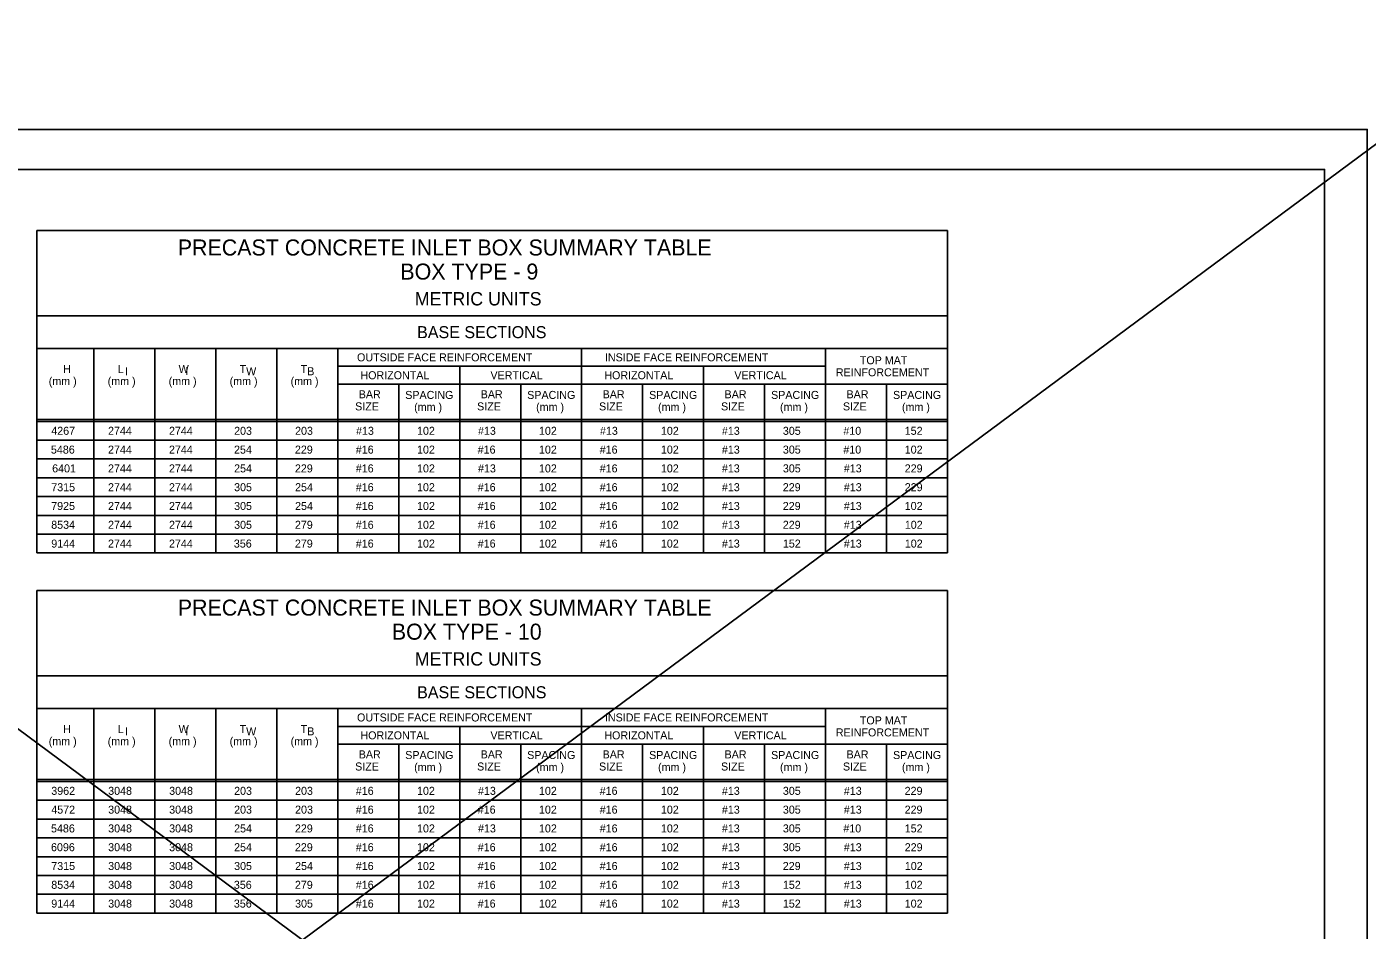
# Model space of a CAD drawing. Extents: x -6420 to 49575, y -4552 to 11624.
# Drawn here: x 41294 to 42943, y 896 to 2006 of the extents above; entities that cross this region are included whole.
import ezdxf

# ---------------------------------------------------------------- set-up
doc = ezdxf.new("R2010")
doc.units = 0
doc.layers.add('1', color=7, linetype='Continuous')
doc.layers.add('4', color=7, linetype='Continuous')

msp = doc.modelspace()

# ---------------------------------------------------------------- linework, layer by layer
at = {"layer": '1'}
for p, q in [((34295.4, 6319.6), (48971.6, -4552.2)), ((48971.6, 6319.6), (34295.4, -4552.2)), ((42426.9, 1755.6), (41306.9, 1755.6)), ((41306.9, 1755.6), (41306.9, 1359.2)), ((42426.9, 1755.6), (42426.9, 1359.2)), ((42426.9, 1650.6), (41306.9, 1650.6)), ((42426.9, 1610.6), (41306.9, 1610.6)), ((41376.9, 1359.2), (41376.9, 1610.6)), ((41451.9, 1610.6), (41451.9, 1359.2)), ((41526.9, 1610.6), (41526.9, 1359.2)), ((41601.9, 1610.6), (41601.9, 1359.2)), ((41676.9, 1610.6), (41676.9, 1359.2)), ((41976.9, 1610.6), (41976.9, 1359.2)), ((42276.9, 1610.6), (42276.9, 1359.2)), ((41676.9, 1588.6), (41976.9, 1588.6)), ((41826.9, 1588.6), (41826.9, 1359.2)), ((41976.9, 1588.6), (42276.9, 1588.6)), ((42126.9, 1588.6), (42126.9, 1359.2)), ((41676.9, 1566.6), (41976.9, 1566.6)), ((41751.9, 1566.6), (41751.9, 1359.2)), ((41901.9, 1566.6), (41901.9, 1359.2)), ((41976.9, 1566.6), (42426.9, 1566.6)), ((42051.9, 1566.6), (42051.9, 1359.2)), ((42201.9, 1566.6), (42201.9, 1359.2)), ((42351.9, 1566.6), (42351.9, 1359.2)), ((41306.9, 1523.4), (42426.9, 1523.4)), ((41306.9, 1520.9), (42426.9, 1520.9)), ((41306.9, 1497.8), (42426.9, 1497.8)), ((41306.9, 1474.7), (42426.9, 1474.7)), ((41306.9, 1451.6), (42426.9, 1451.6)), ((41306.9, 1428.5), (42426.9, 1428.5)), ((41306.9, 1405.4), (42426.9, 1405.4)), ((41306.9, 1382.3), (42426.9, 1382.3)), ((41306.9, 1359.2), (42426.9, 1359.2)), ((42426.9, 1313), (41306.9, 1313)), ((41306.9, 1313), (41306.9, 916.6)), ((42426.9, 1313), (42426.9, 916.6)), ((42426.9, 1208), (41306.9, 1208)), ((42426.9, 1168), (41306.9, 1168)), ((41376.9, 916.6), (41376.9, 1168)), ((41451.9, 1168), (41451.9, 916.6)), ((41526.9, 1168), (41526.9, 916.6)), ((41601.9, 1168), (41601.9, 916.6)), ((41676.9, 1168), (41676.9, 916.6)), ((41976.9, 1168), (41976.9, 916.6)), ((42276.9, 1168), (42276.9, 916.6)), ((41676.9, 1146), (41976.9, 1146)), ((41826.9, 1146), (41826.9, 916.6)), ((41976.9, 1146), (42276.9, 1146)), ((42126.9, 1146), (42126.9, 916.6)), ((41676.9, 1124), (41976.9, 1124)), ((41751.9, 1124), (41751.9, 916.6)), ((41901.9, 1124), (41901.9, 916.6)), ((41976.9, 1124), (42426.9, 1124)), ((42051.9, 1124), (42051.9, 916.6)), ((42201.9, 1124), (42201.9, 916.6)), ((42351.9, 1124), (42351.9, 916.6)), ((41306.9, 1080.8), (42426.9, 1080.8)), ((41306.9, 1078.3), (42426.9, 1078.3)), ((41306.9, 1055.2), (42426.9, 1055.2)), ((41306.9, 1032.1), (42426.9, 1032.1)), ((41306.9, 1009), (42426.9, 1009)), ((41306.9, 985.9), (42426.9, 985.9)), ((41306.9, 962.8), (42426.9, 962.8)), ((41306.9, 939.7), (42426.9, 939.7)), ((41306.9, 916.6), (42426.9, 916.6))]:
    msp.add_line(p, q, dxfattribs=at)
msp.add_lwpolyline([(42890.7, -19.8), (42890.7, 1830.6), (40311.9, 1830.6), (40311.9, -19.8), (42890.7, -19.8), (42890.7, 66.7), (42234.5, 66.7), (42234.5, 278.9), (42890.7, 278.9), (42890.7, 373.9), (42234.5, 373.9), (42234.5, -19.8), (42493, -19.8), (42493, 66.7), (42493, -19.8), (42745.6, -19.8), (42745.6, 66.7), (42745.6, 26.3), (42890.7, 26.3)], dxfattribs=at)
at = {"layer": '4'}
msp.add_lwpolyline([(40184, 1879.8), (42943.2, 1879.8), (42943.2, -69), (40184, -69)], close=True, dxfattribs=at)

# ---------------------------------------------------------------- texts
at = {"layer": '1'}
for s, height, p in [('PRECAST CONCRETE INLET BOX SUMMARY TABLE', 19.685, (41480.1, 1724.8)), ('BOX TYPE - 9', 19.685, (41753.9, 1695.2)), ('METRIC UNITS', 16.404, (41771.6, 1663.4)), ('BASE SECTIONS', 14.764, (41774.5, 1623.2)), ('OUTSIDE FACE REINFORCEMENT', 9.843, (41700.6, 1594.7)), ('INSIDE FACE REINFORCEMENT', 9.843, (42005.5, 1594.7)), ('TOP MAT', 9.84, (42319.1, 1591.1)), ('H', 9.84, (41339.1, 1580.3)), ('L ', 9.84, (41406.2, 1580.3)), ('I', 9.84, (41415.2, 1577.7)), ('W ', 9.84, (41481.2, 1580.3)), ('I', 9.84, (41489.6, 1577.8)), ('T ', 9.84, (41556.2, 1580.3)), ('W', 9.84, (41564.2, 1577.6)), ('T ', 9.84, (41631.2, 1580.3)), ('B', 9.84, (41639.4, 1577.6)), ('REINFORCEMENT', 9.843, (42289.6, 1576.3)), ('(mm )', 9.84, (41321.4, 1565.5)), ('(mm )', 9.84, (41393.9, 1565.5)), ('(mm )', 9.84, (41468.9, 1565.5)), ('(mm )', 9.84, (41543.9, 1565.5)), ('(mm )', 9.84, (41618.9, 1565.5)), ('HORIZONTAL', 9.84, (41704.8, 1572.7)), ('VERTICAL', 9.84, (41864.7, 1572.7)), ('HORIZONTAL', 9.84, (42004.8, 1572.7)), ('VERTICAL', 9.84, (42164.7, 1572.7)), ('BAR', 9.84, (41702.7, 1549.3)), ('SPACING', 9.84, (41759.9, 1548.5)), ('BAR', 9.84, (41852.7, 1549.3)), ('SPACING', 9.84, (41909.9, 1548.5)), ('BAR', 9.84, (42002.7, 1549.3)), ('SPACING', 9.84, (42059.9, 1548.5)), ('BAR', 9.84, (42152.7, 1549.3)), ('SPACING', 9.84, (42209.9, 1548.5)), ('BAR', 9.84, (42302.7, 1549.3)), ('SPACING', 9.84, (42359.9, 1548.5)), ('SIZE', 9.84, (41698.3, 1534.4)), ('(mm )', 9.84, (41770.9, 1533.7)), ('SIZE', 9.84, (41848.3, 1534.4)), ('(mm )', 9.84, (41920.9, 1533.7)), ('SIZE', 9.84, (41998.3, 1534.4)), ('(mm )', 9.84, (42070.9, 1533.7)), ('SIZE', 9.84, (42148.3, 1534.4)), ('(mm )', 9.84, (42220.9, 1533.7)), ('SIZE', 9.84, (42298.3, 1534.4)), ('(mm )', 9.84, (42370.9, 1533.7)), ('4267', 9.84, (41324.5, 1504.4)), ('2744', 9.84, (41394.3, 1504.4)), ('2744', 9.84, (41469.3, 1504.4)), ('203', 9.84, (41549.4, 1504.4)), ('203', 9.84, (41624.4, 1504.4)), ('#13', 9.84, (41699.4, 1504.4)), ('102', 9.84, (41774.4, 1504.4)), ('#13', 9.84, (41849.4, 1504.4)), ('102', 9.84, (41924.4, 1504.4)), ('#13', 9.84, (41999.4, 1504.4)), ('102', 9.84, (42074.4, 1504.4)), ('#13', 9.84, (42149.4, 1504.4)), ('305', 9.84, (42224.4, 1504.4)), ('#10', 9.84, (42298.8, 1504.4)), ('152', 9.84, (42374.3, 1504.4)), ('5486', 9.84, (41324.1, 1481.3)), ('2744', 9.84, (41394.3, 1481.3)), ('2744', 9.84, (41469.3, 1481.3)), ('254', 9.84, (41549.3, 1481.3)), ('229', 9.84, (41624.2, 1481.3)), ('#16', 9.84, (41699.1, 1481.3)), ('102', 9.84, (41774.4, 1481.3)), ('#16', 9.84, (41849, 1481.3)), ('102', 9.84, (41924.4, 1481.3)), ('#16', 9.84, (41999.1, 1481.3)), ('102', 9.84, (42074.4, 1481.3)), ('#13', 9.84, (42149.4, 1481.3)), ('305', 9.84, (42224.4, 1481.3)), ('#10', 9.84, (42298.8, 1481.3)), ('102', 9.84, (42374.3, 1481.3)), ('6401', 9.84, (41325.6, 1458.2)), ('2744', 9.84, (41394.3, 1458.2)), ('2744', 9.84, (41469.3, 1458.2)), ('254', 9.84, (41549.4, 1458.2)), ('229', 9.84, (41624.2, 1458.2)), ('#16', 9.84, (41699.1, 1458.2)), ('102', 9.84, (41774.4, 1458.2)), ('#13', 9.84, (41849.4, 1458.2)), ('102', 9.84, (41924.4, 1458.2)), ('#16', 9.84, (41999.1, 1458.2)), ('102', 9.84, (42074.4, 1458.2)), ('#13', 9.84, (42149.4, 1458.2)), ('305', 9.84, (42224.4, 1458.2)), ('#13', 9.84, (42299.4, 1458.2)), ('229', 9.84, (42374.3, 1458.2)), ('7315', 9.84, (41324.5, 1435.1)), ('2744', 9.84, (41394.3, 1435.1)), ('2744', 9.84, (41469.3, 1435.1)), ('305', 9.84, (41549.4, 1435.1)), ('254', 9.84, (41624.4, 1435.1)), ('#16', 9.84, (41699.1, 1435.1)), ('102', 9.84, (41774.4, 1435.1)), ('#16', 9.84, (41849.1, 1435.1)), ('102', 9.84, (41924.4, 1435.1)), ('#16', 9.84, (41999.1, 1435.1)), ('102', 9.84, (42074.4, 1435.1)), ('#13', 9.84, (42149.4, 1435.1)), ('229', 9.84, (42224.3, 1435.1)), ('#13', 9.84, (42299.4, 1435.1)), ('229', 9.84, (42374.3, 1435.1)), ('7925', 9.84, (41324.4, 1412)), ('2744', 9.84, (41394.3, 1412)), ('2744', 9.84, (41469.3, 1412)), ('305', 9.84, (41549.4, 1412)), ('254', 9.84, (41624.4, 1412)), ('#16', 9.84, (41699.1, 1412)), ('102', 9.84, (41774.4, 1412)), ('#16', 9.84, (41849.1, 1412)), ('102', 9.84, (41924.4, 1412)), ('#16', 9.84, (41999.1, 1412)), ('102', 9.84, (42074.4, 1412)), ('#13', 9.84, (42149.4, 1412)), ('229', 9.84, (42224.3, 1412)), ('#13', 9.84, (42299.4, 1412)), ('102', 9.84, (42374.3, 1412)), ('8534', 9.84, (41324.4, 1388.9)), ('2744', 9.84, (41394.3, 1388.9)), ('2744', 9.84, (41469.3, 1388.9)), ('305', 9.84, (41549.4, 1388.9)), ('279', 9.84, (41624.2, 1388.9)), ('#16', 9.84, (41699.1, 1388.9)), ('102', 9.84, (41774.4, 1388.9)), ('#16', 9.84, (41849.1, 1388.9)), ('102', 9.84, (41924.4, 1388.9)), ('#16', 9.84, (41999.1, 1388.9)), ('102', 9.84, (42074.4, 1388.9)), ('#13', 9.84, (42149.4, 1388.9)), ('229', 9.84, (42224.3, 1388.9)), ('#13', 9.84, (42299.4, 1388.9)), ('102', 9.84, (42374.4, 1388.9)), ('9144', 9.84, (41324.5, 1365.8)), ('2744', 9.84, (41394.3, 1365.8)), ('2744', 9.84, (41469.3, 1365.8)), ('356', 9.84, (41549.1, 1365.8)), ('279', 9.84, (41624.2, 1365.8)), ('#16', 9.84, (41699.1, 1365.8)), ('102', 9.84, (41774.4, 1365.8)), ('#16', 9.84, (41849.1, 1365.8)), ('102', 9.84, (41924.4, 1365.8)), ('#16', 9.84, (41999.1, 1365.8)), ('102', 9.84, (42074.4, 1365.8)), ('#13', 9.84, (42149.4, 1365.8)), ('152', 9.84, (42224.4, 1365.8)), ('#13', 9.84, (42299.4, 1365.8)), ('102', 9.84, (42374.4, 1365.8)), ('PRECAST CONCRETE INLET BOX SUMMARY TABLE', 19.685, (41480.1, 1282.2)), ('BOX TYPE - 10', 19.685, (41743.4, 1252.6)), ('METRIC UNITS', 16.404, (41771.6, 1220.8)), ('BASE SECTIONS', 14.764, (41774.5, 1180.6)), ('OUTSIDE FACE REINFORCEMENT', 9.843, (41700.6, 1152.1)), ('INSIDE FACE REINFORCEMENT', 9.843, (42005.5, 1152.1)), ('TOP MAT', 9.84, (42319.1, 1148.5)), ('H', 9.84, (41339.1, 1137.7)), ('L ', 9.84, (41406.2, 1137.7)), ('I', 9.84, (41415.2, 1135.2)), ('W ', 9.84, (41481.2, 1137.7)), ('I', 9.84, (41489.6, 1135.2)), ('T ', 9.84, (41556.2, 1137.7)), ('W', 9.84, (41564.2, 1135)), ('T ', 9.84, (41631.2, 1137.7)), ('B', 9.84, (41639.4, 1135)), ('HORIZONTAL', 9.84, (41704.8, 1130.1)), ('VERTICAL', 9.84, (41864.7, 1130.1)), ('HORIZONTAL', 9.84, (42004.8, 1130.1)), ('VERTICAL', 9.84, (42164.7, 1130.1)), ('REINFORCEMENT', 9.843, (42289.6, 1133.7)), ('(mm )', 9.84, (41321.4, 1122.9)), ('(mm )', 9.84, (41393.9, 1122.9)), ('(mm )', 9.84, (41468.9, 1122.9)), ('(mm )', 9.84, (41543.9, 1122.9)), ('(mm )', 9.84, (41618.9, 1122.9)), ('BAR', 9.84, (41702.7, 1106.7)), ('SPACING', 9.84, (41759.9, 1105.9)), ('BAR', 9.84, (41852.7, 1106.7)), ('SPACING', 9.84, (41909.9, 1105.9)), ('BAR', 9.84, (42002.7, 1106.7)), ('SPACING', 9.84, (42059.9, 1105.9)), ('BAR', 9.84, (42152.7, 1106.7)), ('SPACING', 9.84, (42209.9, 1105.9)), ('BAR', 9.84, (42302.7, 1106.7)), ('SPACING', 9.84, (42359.9, 1105.9)), ('SIZE', 9.84, (41698.3, 1091.8)), ('(mm )', 9.84, (41770.9, 1091.1)), ('SIZE', 9.84, (41848.3, 1091.8)), ('(mm )', 9.84, (41920.9, 1091.1)), ('SIZE', 9.84, (41998.3, 1091.8)), ('(mm )', 9.84, (42070.9, 1091.1)), ('SIZE', 9.84, (42148.3, 1091.8)), ('(mm )', 9.84, (42220.9, 1091.1)), ('SIZE', 9.84, (42298.3, 1091.8)), ('(mm )', 9.84, (42370.9, 1091.1)), ('3962', 9.84, (41324.5, 1061.9)), ('3048', 9.84, (41394.5, 1061.9)), ('3048', 9.84, (41469.5, 1061.9)), ('203', 9.84, (41549.4, 1061.9)), ('203', 9.84, (41624.4, 1061.9)), ('#16', 9.84, (41699.1, 1061.9)), ('102', 9.84, (41774.4, 1061.9)), ('#13', 9.84, (41849.4, 1061.9)), ('102', 9.84, (41924.4, 1061.9)), ('#16', 9.84, (41999.1, 1061.9)), ('102', 9.84, (42074.4, 1061.9)), ('#13', 9.84, (42149.4, 1061.9)), ('305', 9.84, (42224.4, 1061.9)), ('#13', 9.84, (42299.4, 1061.9)), ('229', 9.84, (42374.2, 1061.9)), ('4572', 9.84, (41324.5, 1038.8)), ('3048', 9.84, (41394.5, 1038.8)), ('3048', 9.84, (41469.5, 1038.8)), ('203', 9.84, (41549.4, 1038.8)), ('203', 9.84, (41624.4, 1038.8)), ('#16', 9.84, (41699.1, 1038.8)), ('102', 9.84, (41774.4, 1038.8)), ('#16', 9.84, (41849.1, 1038.8)), ('102', 9.84, (41924.4, 1038.8)), ('#16', 9.84, (41999.1, 1038.8)), ('102', 9.84, (42074.4, 1038.8)), ('#13', 9.84, (42149.4, 1038.8)), ('305', 9.84, (42224.4, 1038.8)), ('#13', 9.84, (42299.4, 1038.8)), ('229', 9.84, (42374.2, 1038.8)), ('5486', 9.84, (41324.2, 1015.7)), ('3048', 9.84, (41394.5, 1015.7)), ('3048', 9.84, (41469.5, 1015.7)), ('254', 9.84, (41549.4, 1015.7)), ('229', 9.84, (41624.2, 1015.7)), ('#16', 9.84, (41699.1, 1015.7)), ('102', 9.84, (41774.4, 1015.7)), ('#13', 9.84, (41849.4, 1015.7)), ('102', 9.84, (41924.4, 1015.7)), ('#16', 9.84, (41999.1, 1015.7)), ('102', 9.84, (42074.4, 1015.7)), ('#13', 9.84, (42149.4, 1015.7)), ('305', 9.84, (42224.4, 1015.7)), ('#10', 9.84, (42298.8, 1015.7)), ('152', 9.84, (42374.3, 1015.7)), ('6096', 9.84, (41324.2, 992.6)), ('3048', 9.84, (41394.5, 992.6)), ('3048', 9.84, (41469.5, 992.6)), ('254', 9.84, (41549.4, 992.6)), ('229', 9.84, (41624.2, 992.6)), ('#16', 9.84, (41699.1, 992.6)), ('102', 9.84, (41774.4, 992.6)), ('#16', 9.84, (41849.1, 992.6)), ('102', 9.84, (41924.4, 992.6)), ('#16', 9.84, (41999.1, 992.6)), ('102', 9.84, (42074.4, 992.6)), ('#13', 9.84, (42149.4, 992.6)), ('305', 9.84, (42224.4, 992.6)), ('#13', 9.84, (42299.4, 992.6)), ('229', 9.84, (42374.3, 992.6)), ('7315', 9.84, (41324.5, 969.5)), ('3048', 9.84, (41394.5, 969.5)), ('3048', 9.84, (41469.5, 969.5)), ('305', 9.84, (41549.4, 969.5)), ('254', 9.84, (41624.4, 969.5)), ('#16', 9.84, (41699.1, 969.5)), ('102', 9.84, (41774.4, 969.5)), ('#16', 9.84, (41849.1, 969.5)), ('102', 9.84, (41924.4, 969.5)), ('#16', 9.84, (41999.1, 969.5)), ('102', 9.84, (42074.4, 969.5)), ('#13', 9.84, (42149.4, 969.5)), ('229', 9.84, (42224.3, 969.5)), ('#13', 9.84, (42299.4, 969.5)), ('102', 9.84, (42374.4, 969.5)), ('8534', 9.84, (41324.5, 946.4)), ('3048', 9.84, (41394.5, 946.4)), ('3048', 9.84, (41469.5, 946.4)), ('356', 9.84, (41549.1, 946.4)), ('279', 9.84, (41624.2, 946.4)), ('#16', 9.84, (41699.1, 946.4)), ('102', 9.84, (41774.4, 946.4)), ('#16', 9.84, (41849.1, 946.4)), ('102', 9.84, (41924.4, 946.4)), ('#16', 9.84, (41999.1, 946.4)), ('102', 9.84, (42074.4, 946.4)), ('#13', 9.84, (42149.4, 946.4)), ('152', 9.84, (42224.4, 946.4)), ('#13', 9.84, (42299.4, 946.4)), ('102', 9.84, (42374.3, 946.4)), ('9144', 9.84, (41324.5, 923.3)), ('3048', 9.84, (41394.5, 923.3)), ('3048', 9.84, (41469.5, 923.3)), ('356', 9.84, (41549.1, 923.3)), ('305', 9.84, (41624.4, 923.3)), ('#16', 9.84, (41699.1, 923.3)), ('102', 9.84, (41774.4, 923.3)), ('#16', 9.84, (41849.1, 923.3)), ('102', 9.84, (41924.4, 923.3)), ('#16', 9.84, (41999.1, 923.3)), ('102', 9.84, (42074.4, 923.3)), ('#13', 9.84, (42149.4, 923.3)), ('152', 9.84, (42224.4, 923.3)), ('#13', 9.84, (42299.4, 923.3)), ('102', 9.84, (42374.3, 923.3))]:
    msp.add_text(s, height=height, dxfattribs=at).set_placement(p)

doc.saveas('drawing.dxf')
